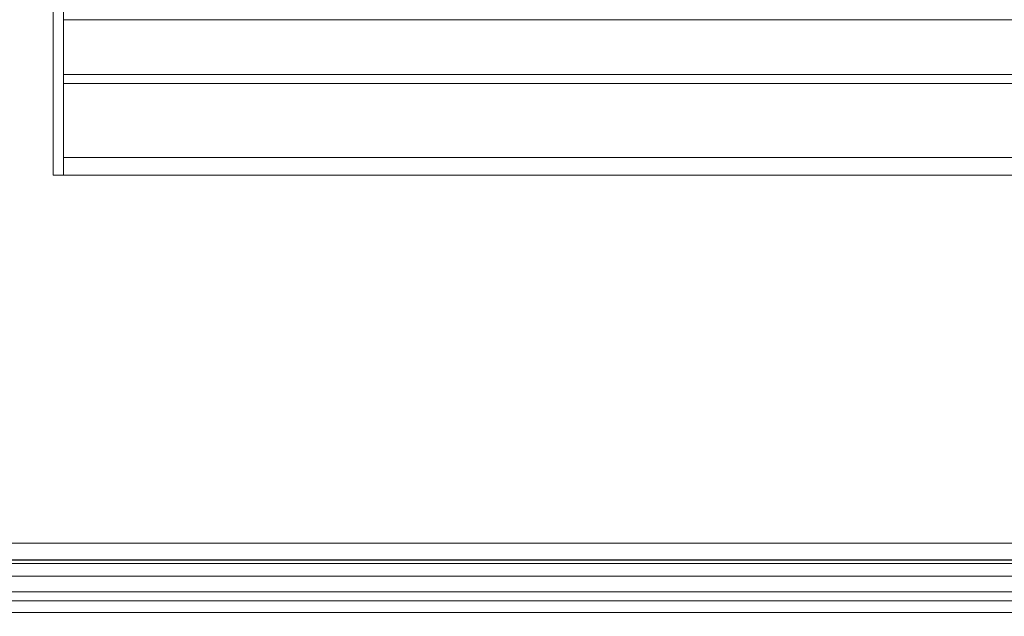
# Model space of a CAD drawing. Header units: millimetres. Extents: x 0 to 1118, y 0 to 864.
# Tile 285 of 372: x 745 to 783, y 667 to 690. Entities that reach past the tile are written whole.
import ezdxf

# ---------------------------------------------------------------- set-up
doc = ezdxf.new("R2010")
doc.units = ezdxf.units.MM
doc.dimstyles.new('SLDDIMSTYLE2', dxfattribs={"dimtxt": 0.18, "dimasz": 3.302, "dimexe": 0, "dimexo": 0.0625, "dimgap": 0, "dimtad": 0, "dimtih": 1, "dimtoh": 1, "dimdec": 0, "dimrnd": 1e-09, "dimzin": 0, "dimdsep": 46, "dimtxsty": 'Standard', "dimsah": 1, "dimcen": 0.09, "dimadec": 0, "dimazin": 0, "dimtfac": 3.302, "dimtdec": 0, "dimtofl": 0, "dimtmove": 0, "dimatfit": 3, "dimfxl": 1, "dimfrac": 2, "dimtolj": 1, "dimtzin": 0, "dimarcsym": 0})

msp = doc.modelspace()

# ---------------------------------------------------------------- linework, layer by layer
at = {"color": 7, "linetype": 'Continuous', "lineweight": 15}
for p, q in [((746.039, 684.158), (746.039, 732.758)), ((746.439, 684.158), (746.439, 732.758)), ((746.439, 690.213), (819.689, 690.213)), ((819.689, 688.081), (746.439, 688.081)), ((819.689, 687.735), (746.439, 687.735)), ((819.689, 684.85), (746.439, 684.85)), ((746.439, 684.158), (746.039, 684.158)), ((819.689, 684.158), (746.439, 684.158)), ((908.826, 669.82), (721.009, 669.82)), ((908.826, 669.17), (721.009, 669.17)), ((721.58, 669.158), (908.255, 669.158)), ((721.58, 669.033), (908.255, 669.033)), ((908.255, 668.533), (721.58, 668.533)), ((721.58, 667.927), (908.255, 667.927)), ((908.255, 667.574), (721.58, 667.574)), ((721.58, 667.116), (908.255, 667.116))]:
    msp.add_line(p, q, dxfattribs=at)

# ---------------------------------------------------------------- leaders
at = {"color": 7, "linetype": 'Continuous', "lineweight": 0}
msp.add_leader([(823.471, 698.218), (778.486, 609.573), (772.136, 609.573)], dimstyle='SLDDIMSTYLE2', dxfattribs=at)

doc.saveas('drawing.dxf')
